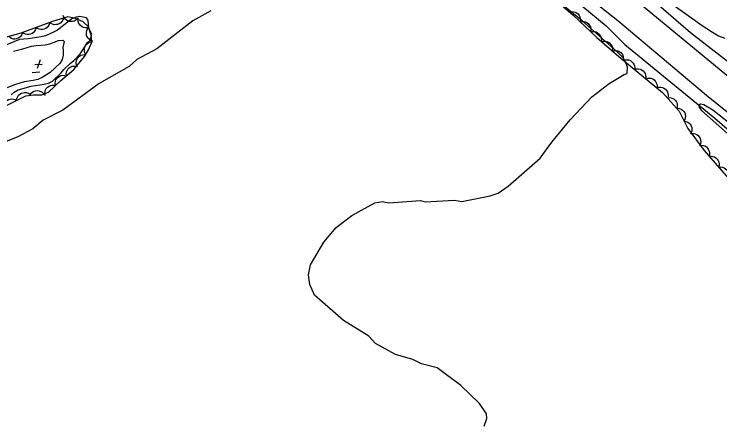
# Model space of a CAD drawing. Extents: x 336540 to 340074, y 5572036 to 5573747.
# Drawn here: x 337589.4 to 337736, y 5572687.6 to 5572772.1 of the extents above; entities that cross this region are included whole.
import ezdxf

# ---------------------------------------------------------------- set-up
doc = ezdxf.new("R2010")
doc.units = 0
for name, color, linetype in [('Niveau 19', 7, 'Continuous'), ('Niveau 2', 7, 'Continuous'), ('Niveau 3', 7, 'Continuous'), ('Niveau 4', 7, 'Continuous'), ('Niveau 44', 7, 'Continuous')]:
    doc.layers.add(name, color=color, linetype=linetype)

msp = doc.modelspace()

# ---------------------------------------------------------------- linework, layer by layer
at = {"layer": 'Niveau 19'}
for points in [[(337747.9, 5572743.42), (337733.2, 5572755.24), (337714.79, 5572770.78), (337697.31, 5572784.55), (337659.54, 5572815.53), (337637.6, 5572833.7), (337630.44, 5572839.48), (337615.68, 5572851.12), (337606.88, 5572858.17), (337562.43, 5572894.51)], [(337585.33, 5572882.89), (337594.24, 5572875.34), (337602.7, 5572868.36), (337610.46, 5572862.12), (337627.18, 5572849.32), (337671.83, 5572812.51), (337696.95, 5572792.34), (337706.42, 5572784.95), (337712.98, 5572779.69), (337742.53, 5572755.28)]]:
    msp.add_lwpolyline(points, dxfattribs=at)
at = {"layer": 'Niveau 2'}
for points in [[(337716.39, 5572781.22), (337732.33, 5572769.81), (337734.43, 5572768.42), (337735.73, 5572767.66), (337737.01, 5572767.13)], [(337687, 5572686.68), (337687.58, 5572688.24), (337687.53, 5572689.26), (337686.08, 5572691.4), (337682.16, 5572695.1), (337677.24, 5572698.75), (337674, 5572699.59), (337672.24, 5572700.52), (337668.64, 5572701.51), (337664.47, 5572703.85), (337663.04, 5572705.32), (337657.78, 5572708.61), (337651.77, 5572713.88), (337650.8, 5572716.05), (337650.52, 5572718.06), (337650.95, 5572720.13), (337653.75, 5572724.84), (337656.3, 5572727.87), (337659.54, 5572730.4), (337664.32, 5572733.02), (337665.83, 5572733.27), (337667.21, 5572733.01), (337673.77, 5572733.51), (337674.8, 5572733.22), (337680.87, 5572733.52), (337682.42, 5572733.27), (337688.27, 5572734.42), (337689.95, 5572735.01), (337692.04, 5572736.48), (337698.69, 5572742.24), (337701.07, 5572745.59), (337704.87, 5572750.19), (337709.39, 5572755.02), (337712.96, 5572757.74), (337716.09, 5572759.59), (337716.71, 5572759.84), (337716.77, 5572761.17), (337716.62, 5572761.77), (337715.89, 5572763.06), (337714.58, 5572764.42), (337707.41, 5572770.74), (337699.51, 5572777.17)], [(337630.28, 5572772.83), (337626.5, 5572770.77), (337619.02, 5572764.95), (337614.9, 5572762.7), (337613.29, 5572761.27), (337607.03, 5572757.73), (337599.53, 5572752.23), (337595.41, 5572750.18), (337593.3, 5572748.37), (337590.17, 5572746.67), (337585.69, 5572744.91)], [(337588.76, 5572755.4), (337589.43, 5572755.98), (337590.21, 5572756.45), (337592.9, 5572757.2), (337595.6, 5572757.6), (337596.5, 5572757.85), (337597.39, 5572758.21), (337599.16, 5572759.94), (337599.7, 5572760.63), (337601.03, 5572761.91), (337601.8, 5572762.49), (337603.13, 5572763.88), (337604.11, 5572765.37), (337604.54, 5572766.17), (337605.2, 5572766.75), (337605.51, 5572768), (337604.92, 5572769.22), (337604.77, 5572770.8), (337604.42, 5572771.36), (337603.06, 5572771.66), (337602.27, 5572771.53), (337601.37, 5572771.17), (337600.71, 5572770.59), (337598.38, 5572768.84), (337597.6, 5572768.37), (337595.93, 5572767.65), (337595.03, 5572767.41), (337592.33, 5572767), (337591.43, 5572766.98), (337590.53, 5572766.85), (337586.05, 5572765.05)], [(337739.46, 5572748.35), (337734.53, 5572752.2), (337732.69, 5572753.3), (337731.94, 5572753.48), (337731.62, 5572753.24), (337731.66, 5572752.76), (337732.16, 5572752.15), (337741.83, 5572743.62)]]:
    msp.add_lwpolyline(points, dxfattribs=at)
at = {"layer": 'Niveau 3'}
for p, q in [((337593.7, 5572761.66), (337595.25, 5572761.79)), ((337594.77, 5572762.66), (337594.19, 5572760.83)), ((337593.15, 5572760), (337594.74, 5572760.14))]:
    msp.add_line(p, q, dxfattribs=at)
at = {"layer": 'Niveau 4'}
for points in [[(337587.92, 5572869.67), (337590.52, 5572867.82), (337595.97, 5572864.2), (337609.79, 5572853.86), (337616.42, 5572848.76), (337622.03, 5572843.92), (337633.87, 5572834.25), (337644.17, 5572825.44), (337649.15, 5572820.98), (337662.3, 5572809.95), (337669.6, 5572804.24), (337675.77, 5572799.23), (337681.99, 5572794.33), (337687.59, 5572790.49), (337697.46, 5572781.61), (337702.07, 5572777.76), (337707.2, 5572774.01), (337712.37, 5572769.72), (337716.28, 5572765.83), (337730.4, 5572754.32), (337734.94, 5572750.56), (337739.53, 5572746.61)], [(337693.83, 5572798.21), (337694.3, 5572797.86), (337698.32, 5572794), (337702.62, 5572791.02), (337708.08, 5572787.53), (337716.63, 5572779.47), (337721.2, 5572775.84), (337729.89, 5572768.34), (337739.09, 5572761.24)], [(337589.28, 5572764.47), (337591.19, 5572764.91), (337592.98, 5572765.52), (337593.94, 5572765.66), (337595.86, 5572765.76), (337596.81, 5572766.01), (337598.6, 5572766.67), (337599.51, 5572766.75), (337599.79, 5572766.48), (337599.48, 5572765.23), (337599.61, 5572764.61), (337599.58, 5572763.65), (337599.37, 5572762.74), (337598.89, 5572761.88), (337596.9, 5572760.03), (337595.23, 5572759.03), (337594.33, 5572758.61), (337593.38, 5572758.36), (337591.47, 5572758.09), (337589.67, 5572757.54), (337587.88, 5572756.82)]]:
    msp.add_lwpolyline(points, dxfattribs=at)
at = {"layer": 'Niveau 44'}
for points in [[(337701.14, 5572775.75), (337705.5, 5572771.9), (337710.41, 5572767.27), (337715.01, 5572763.33), (337724.08, 5572755.9), (337727.5, 5572752), (337729.31, 5572748.39), (337732.7, 5572743.83), (337737.77, 5572738.06)], [(337602.53, 5572771.17), (337602.23, 5572770.88), (337601.86, 5572770.7), (337601.55, 5572770.59), (337601.2, 5572770.58), (337600.83, 5572770.63), (337600.48, 5572770.78), (337600.19, 5572770.93), (337599.95, 5572771.19), (337599.74, 5572771.49), (337599.61, 5572771.83)], [(337704.78, 5572772.58), (337705.19, 5572772.67), (337705.59, 5572772.64), (337705.92, 5572772.57), (337706.23, 5572772.4), (337706.52, 5572772.17), (337706.75, 5572771.87), (337706.92, 5572771.59), (337707, 5572771.24), (337707.02, 5572770.88), (337706.96, 5572770.52)], [(337585.53, 5572752.06), (337591.8, 5572755.19), (337593.41, 5572755.37), (337595.17, 5572755.37), (337596.54, 5572755.95), (337599.08, 5572758.37), (337601.78, 5572760.63), (337603.98, 5572763.32), (337604.81, 5572764.76), (337605.55, 5572766.34), (337605.37, 5572767.81), (337604.86, 5572769.49), (337603.71, 5572770.51), (337602.12, 5572771.26), (337600.57, 5572771.61), (337597.34, 5572770.61), (337590.8, 5572768.2), (337587.54, 5572767.29)], [(337596.77, 5572770.4), (337596.67, 5572769.99), (337596.46, 5572769.65), (337596.26, 5572769.39), (337595.97, 5572769.18), (337595.64, 5572769.03), (337595.26, 5572768.96), (337594.93, 5572768.93), (337594.59, 5572769.01), (337594.25, 5572769.15), (337593.96, 5572769.36)], [(337599.63, 5572771.32), (337599.51, 5572770.92), (337599.28, 5572770.58), (337599.06, 5572770.33), (337598.76, 5572770.15), (337598.42, 5572770.01), (337598.04, 5572769.96), (337597.71, 5572769.95), (337597.38, 5572770.05), (337597.04, 5572770.21), (337596.76, 5572770.43)], [(337604.96, 5572769.4), (337604.55, 5572769.3), (337604.15, 5572769.32), (337603.82, 5572769.38), (337603.51, 5572769.54), (337603.21, 5572769.76), (337602.97, 5572770.06), (337602.79, 5572770.33), (337602.7, 5572770.67), (337602.67, 5572771.04), (337602.71, 5572771.4)], [(337706.96, 5572770.52), (337707.37, 5572770.61), (337707.78, 5572770.58), (337708.1, 5572770.51), (337708.41, 5572770.34), (337708.7, 5572770.12), (337708.93, 5572769.81), (337709.1, 5572769.53), (337709.18, 5572769.19), (337709.2, 5572768.82), (337709.15, 5572768.46)], [(337593.96, 5572769.36), (337593.86, 5572768.96), (337593.65, 5572768.61), (337593.44, 5572768.35), (337593.16, 5572768.15), (337592.82, 5572767.99), (337592.44, 5572767.92), (337592.12, 5572767.89), (337591.78, 5572767.97), (337591.43, 5572768.12), (337591.14, 5572768.33)], [(337605.77, 5572766.5), (337605.37, 5572766.62), (337605.03, 5572766.85), (337604.79, 5572767.07), (337604.6, 5572767.37), (337604.46, 5572767.71), (337604.42, 5572768.09), (337604.41, 5572768.42), (337604.51, 5572768.75), (337604.67, 5572769.09), (337604.9, 5572769.37)], [(337591.15, 5572768.3), (337591.02, 5572767.9), (337590.78, 5572767.57), (337590.56, 5572767.33), (337590.25, 5572767.15), (337589.91, 5572767.02), (337589.53, 5572766.98), (337589.2, 5572766.98), (337588.87, 5572767.09), (337588.54, 5572767.26), (337588.26, 5572767.49)], [(337709.15, 5572768.46), (337709.55, 5572768.55), (337709.96, 5572768.52), (337710.28, 5572768.45), (337710.59, 5572768.29), (337710.88, 5572768.06), (337711.11, 5572767.75), (337711.28, 5572767.47), (337711.36, 5572767.13), (337711.39, 5572766.76), (337711.33, 5572766.4)], [(337604.32, 5572763.72), (337604.11, 5572764.08), (337604.01, 5572764.47), (337603.98, 5572764.8), (337604.04, 5572765.15), (337604.17, 5572765.5), (337604.38, 5572765.81), (337604.6, 5572766.06), (337604.9, 5572766.24), (337605.24, 5572766.38), (337605.6, 5572766.44)], [(337711.37, 5572766.45), (337711.77, 5572766.56), (337712.18, 5572766.55), (337712.5, 5572766.49), (337712.82, 5572766.34), (337713.12, 5572766.13), (337713.37, 5572765.83), (337713.55, 5572765.56), (337713.65, 5572765.22), (337713.69, 5572764.85), (337713.65, 5572764.5)], [(337713.65, 5572764.5), (337714.05, 5572764.61), (337714.46, 5572764.6), (337714.78, 5572764.54), (337715.1, 5572764.39), (337715.4, 5572764.18), (337715.65, 5572763.88), (337715.83, 5572763.61), (337715.92, 5572763.27), (337715.97, 5572762.9), (337715.93, 5572762.55)], [(337602.41, 5572761.4), (337602.29, 5572761.8), (337602.29, 5572762.2), (337602.33, 5572762.53), (337602.48, 5572762.85), (337602.69, 5572763.16), (337602.98, 5572763.41), (337603.24, 5572763.6), (337603.58, 5572763.7), (337603.95, 5572763.75), (337604.31, 5572763.72)], [(337715.94, 5572762.57), (337716.34, 5572762.68), (337716.75, 5572762.68), (337717.08, 5572762.64), (337717.4, 5572762.49), (337717.7, 5572762.28), (337717.95, 5572761.99), (337718.14, 5572761.73), (337718.25, 5572761.39), (337718.3, 5572761.02), (337718.26, 5572760.66)], [(337600.24, 5572759.34), (337600.2, 5572759.76), (337600.27, 5572760.15), (337600.38, 5572760.47), (337600.58, 5572760.75), (337600.84, 5572761.02), (337601.18, 5572761.21), (337601.47, 5572761.34), (337601.82, 5572761.38), (337602.19, 5572761.36), (337602.54, 5572761.27)], [(337718.26, 5572760.66), (337718.66, 5572760.78), (337719.07, 5572760.78), (337719.4, 5572760.74), (337719.72, 5572760.59), (337720.02, 5572760.38), (337720.28, 5572760.09), (337720.46, 5572759.83), (337720.57, 5572759.49), (337720.62, 5572759.12), (337720.58, 5572758.76)], [(337597.94, 5572757.41), (337597.9, 5572757.83), (337597.97, 5572758.23), (337598.08, 5572758.54), (337598.28, 5572758.83), (337598.54, 5572759.09), (337598.88, 5572759.28), (337599.17, 5572759.42), (337599.52, 5572759.46), (337599.89, 5572759.44), (337600.24, 5572759.34)], [(337720.58, 5572758.76), (337720.99, 5572758.88), (337721.39, 5572758.88), (337721.72, 5572758.83), (337722.04, 5572758.69), (337722.34, 5572758.48), (337722.6, 5572758.19), (337722.78, 5572757.92), (337722.89, 5572757.59), (337722.94, 5572757.22), (337722.91, 5572756.86)], [(337595.83, 5572755.27), (337595.76, 5572755.69), (337595.81, 5572756.09), (337595.9, 5572756.41), (337596.08, 5572756.71), (337596.33, 5572756.98), (337596.64, 5572757.2), (337596.93, 5572757.35), (337597.28, 5572757.41), (337597.65, 5572757.42), (337598, 5572757.34)], [(337589.91, 5572754.25), (337589.96, 5572754.66), (337590.13, 5572755.03), (337590.31, 5572755.31), (337590.57, 5572755.54), (337590.89, 5572755.74), (337591.25, 5572755.85), (337591.57, 5572755.91), (337591.92, 5572755.87), (337592.28, 5572755.76), (337592.59, 5572755.59)], [(337592.68, 5572755.37), (337592.91, 5572755.72), (337593.23, 5572755.97), (337593.51, 5572756.14), (337593.85, 5572756.23), (337594.22, 5572756.27), (337594.6, 5572756.2), (337594.91, 5572756.11), (337595.2, 5572755.92), (337595.48, 5572755.67), (337595.68, 5572755.37)], [(337722.91, 5572756.86), (337723.31, 5572756.98), (337723.71, 5572756.98), (337724.04, 5572756.93), (337724.36, 5572756.79), (337724.66, 5572756.58), (337724.92, 5572756.29), (337725.1, 5572756.02), (337725.21, 5572755.69), (337725.26, 5572755.32), (337725.23, 5572754.96)], [(337587.23, 5572752.91), (337587.28, 5572753.32), (337587.45, 5572753.69), (337587.62, 5572753.97), (337587.89, 5572754.2), (337588.2, 5572754.4), (337588.57, 5572754.51), (337588.89, 5572754.57), (337589.24, 5572754.53), (337589.6, 5572754.42), (337589.91, 5572754.25)], [(337725.06, 5572754.79), (337725.47, 5572754.84), (337725.87, 5572754.77), (337726.19, 5572754.67), (337726.48, 5572754.47), (337726.75, 5572754.22), (337726.95, 5572753.89), (337727.09, 5572753.6), (337727.14, 5572753.25), (337727.13, 5572752.88), (337727.03, 5572752.53)], [(337727.18, 5572752.63), (337727.6, 5572752.58), (337727.97, 5572752.41), (337728.25, 5572752.23), (337728.48, 5572751.97), (337728.68, 5572751.66), (337728.79, 5572751.29), (337728.85, 5572750.97), (337728.81, 5572750.62), (337728.7, 5572750.26), (337728.53, 5572749.95)], [(337728.53, 5572749.95), (337728.94, 5572749.89), (337729.31, 5572749.73), (337729.59, 5572749.55), (337729.83, 5572749.29), (337730.02, 5572748.97), (337730.13, 5572748.61), (337730.19, 5572748.29), (337730.15, 5572747.94), (337730.05, 5572747.58), (337729.87, 5572747.27)], [(337730.06, 5572747.38), (337730.48, 5572747.4), (337730.87, 5572747.3), (337731.18, 5572747.18), (337731.45, 5572746.96), (337731.7, 5572746.68), (337731.87, 5572746.34), (337731.99, 5572746.03), (337732.01, 5572745.68), (337731.97, 5572745.31), (337731.85, 5572744.97)], [(337731.76, 5572744.9), (337732.17, 5572744.95), (337732.57, 5572744.89), (337732.89, 5572744.79), (337733.18, 5572744.59), (337733.45, 5572744.34), (337733.65, 5572744.01), (337733.79, 5572743.72), (337733.84, 5572743.37), (337733.83, 5572743), (337733.74, 5572742.65)], [(337733.74, 5572742.65), (337734.15, 5572742.7), (337734.55, 5572742.63), (337734.87, 5572742.53), (337735.16, 5572742.34), (337735.43, 5572742.08), (337735.63, 5572741.76), (337735.77, 5572741.46), (337735.82, 5572741.11), (337735.81, 5572740.74), (337735.72, 5572740.39)], [(337735.72, 5572740.39), (337736.13, 5572740.45), (337736.53, 5572740.38), (337736.85, 5572740.28), (337737.14, 5572740.08), (337737.41, 5572739.83), (337737.61, 5572739.5), (337737.75, 5572739.21), (337737.8, 5572738.86), (337737.79, 5572738.49), (337737.7, 5572738.14)]]:
    msp.add_lwpolyline(points, dxfattribs=at)

doc.saveas('drawing.dxf')
